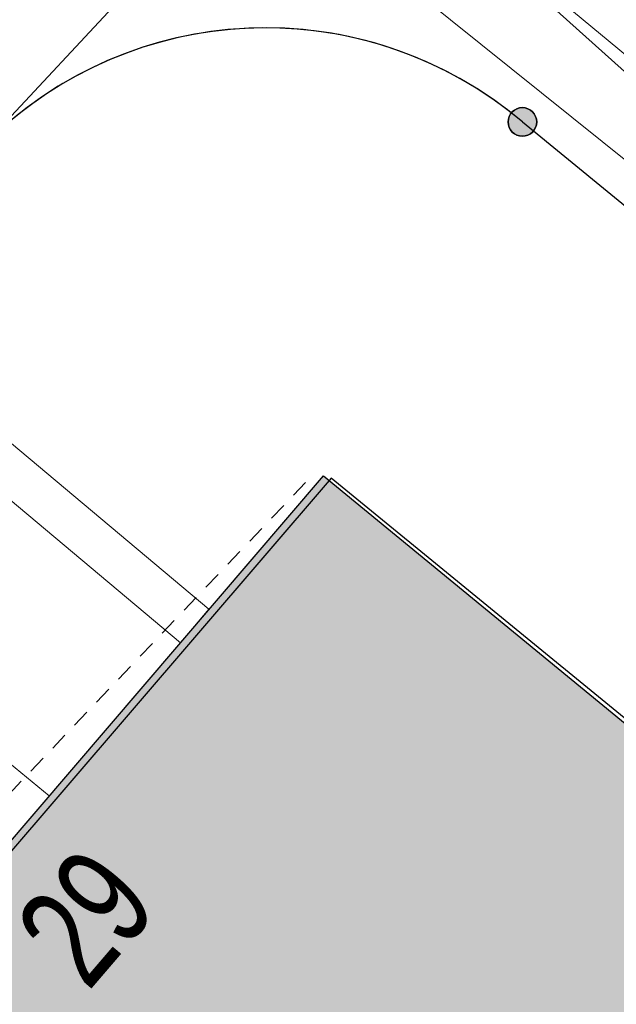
# Model space of a CAD drawing. Header units: metres. Extents: x 2695560 to 2696939, y 1260491 to 1262050.
# Tile 421 of 656: x 2695984 to 2695991, y 1260973 to 1260985. Entities that reach past the tile are written whole.
import ezdxf

# ---------------------------------------------------------------- set-up
doc = ezdxf.new("R2010")
doc.units = ezdxf.units.M
doc.linetypes.add('AUSGEZOGEN', pattern=[0])
doc.linetypes.add('VERDECKT2_S2', pattern=[0.36, 0.2, -0.16])
for name, color, linetype in [('XR$1$AV_Gebäudeflächen (BB)', 7, 'AUSGEZOGEN'), ('XR$1$AV_Grenzpunkte', 7, 'AUSGEZOGEN'), ('XR$1$AV_Haus-Nr.', 7, 'AUSGEZOGEN'), ('XR$1$AV_Linien (BB)', 7, 'AUSGEZOGEN'), ('XR$1$Liegenschaftsgrenzen', 7, 'AUSGEZOGEN'), ('XR$1$PFAV', 255, 'AUSGEZOGEN'), ('XR$1$RP_Abstandslinie', 7, 'AUSGEZOGEN')]:
    doc.layers.add(name, color=color, linetype=linetype)
for name, color, linetype, lineweight in [('XR$2$ABW-Linie-R-ungenau', 4, 'VERDECKT2_S2', 18), ('XR$2$ELE-Flaeche-oberirdisch', 1, 'AUSGEZOGEN', 18), ('XR$2$ELE-LinieFlaeche-genau', 1, 'AUSGEZOGEN', 18), ('XR$2$KOM-Linie-U-genau', 91, 'AUSGEZOGEN', 18), ('XR$2$WAS-Linie-genau', 5, 'AUSGEZOGEN', 18)]:
    doc.layers.add(name, color=color, linetype=linetype, lineweight=lineweight)
doc.styles.add('ARIAL', font='arial.ttf')

# ---------------------------------------------------------------- blocks, each defined once
blk = doc.blocks.new('COMPLEXOBJECT_641')
at = {"layer": 'XR$1$AV_Linien (BB)', "color": 7, "linetype": 'AUSGEZOGEN', "transparency": 33554687}
for p, q in [((5976.716, 10989.033), (5977.531, 10988.34)), ((5981.125, 10985.192), (5981.822, 10984.555))]:
    blk.add_line(p, q, dxfattribs=at)
for centre, radius, start, end in [((5972.997, 10992.666), 6.267, 333.3658, 351.9329), ((6195.123, 11232.329), 323.238, 228.08754, 228.67414), ((5972.959, 10992.693), 6.312, 316.4034, 333.3039), ((6206.966, 11245.552), 340.987, 228.64687, 229.24271), ((5985.859, 10981.35), 6.099, 104.3241, 121.8545), ((5985.836, 10981.388), 6.055, 121.8594, 141.0829)]:
    blk.add_arc(centre, radius, start, end, dxfattribs=at)
blk = doc.blocks.new('COMPLEXOBJECT_671')
at = {"layer": 'XR$1$AV_Linien (BB)', "color": 7, "linetype": 'AUSGEZOGEN', "transparency": 33554687}
blk.add_arc((6204.434, 11245.192), 336.796, 230.04071, 231.16894, dxfattribs=at)
blk = doc.blocks.new('COMPLEXOBJECT_678')
at = {"layer": 'XR$1$AV_Linien (BB)', "color": 7, "linetype": 'AUSGEZOGEN', "transparency": 33554687}
blk.add_lwpolyline([(5988.79, 10983.63), (6002.17, 10972.67), (6001.88, 10972.32)], dxfattribs=at)
blk.add_arc((5985.879, 10980.198), 4.5, 49.6961, 131.2398, dxfattribs=at)
blk = doc.blocks.new('COMPLEXOBJECT_1345')
at = {"layer": 'XR$1$Liegenschaftsgrenzen', "color": 7, "linetype": 'AUSGEZOGEN', "transparency": 33554687}
blk.add_lwpolyline([(5988.79, 10983.63), (6002.17, 10972.67), (6001.88, 10972.32)], dxfattribs=at)
blk.add_arc((5985.879, 10980.198), 4.5, 49.6981, 135.2166, dxfattribs=at)
blk = doc.blocks.new('BAV15')
at = {"layer": 'XR$1$PFAV', "transparency": 33554687}
blk.add_hatch(color=7, dxfattribs=at).paths.add_polyline_path([(0.5, 0), (0.49, 0.101), (0.459, 0.197), (0.41, 0.286), (0.344, 0.362), (0.264, 0.424), (0.174, 0.469), (0.076, 0.494), (-0.025, 0.499), (-0.125, 0.484), (-0.22, 0.449), (-0.306, 0.395), (-0.379, 0.326), (-0.437, 0.243), (-0.477, 0.15), (-0.497, 0.051), (-0.497, -0.051), (-0.477, -0.15), (-0.437, -0.243), (-0.379, -0.326), (-0.306, -0.395), (-0.22, -0.449), (-0.125, -0.484), (-0.025, -0.499), (0.076, -0.494), (0.174, -0.469), (0.264, -0.424), (0.344, -0.362), (0.41, -0.286), (0.459, -0.197), (0.49, -0.101)])
at = {"color": 7, "transparency": 33554687}
for start, end in [(90, 270), (270, 90)]:
    blk.add_arc((0, 0), 0.5, start, end, dxfattribs=at)
at = {"layer": 'XR$1$PFAV', "transparency": 33554687}
blk.add_circle((0, 0), 0.5, dxfattribs=at)

msp = doc.modelspace()

# ---------------------------------------------------------------- hatches: boundary and pattern name
at = {"layer": 'XR$1$AV_Gebäudeflächen (BB)', "true_color": 0xd2d2d2, "transparency": 33554687}
msp.add_hatch(color=254, dxfattribs=at).paths.add_polyline_path([(2695982.196, 1260973.224), (2695979.49, 1260970.065), (2695986.483, 1260964.129), (2695987.97, 1260962.867), (2695996.099, 1260972.363), (2695987.506, 1260979.424)])

# ---------------------------------------------------------------- linework, layer by layer
at = {"layer": 'XR$1$AV_Linien (BB)', "color": 7, "linetype": 'AUSGEZOGEN', "transparency": 33554687}
msp.add_lwpolyline([(2695982.196, 1260973.224), (2695987.506, 1260979.424), (2695996.099, 1260972.363), (2695987.97, 1260962.867), (2695986.483, 1260964.129)], dxfattribs=at)
at = {"layer": 'XR$1$Liegenschaftsgrenzen', "color": 7, "linetype": 'AUSGEZOGEN', "transparency": 33554687}
msp.add_line((2695983.655, 1260983.178), (2695997.747, 1260998.282), dxfattribs=at)
at = {"layer": 'XR$1$RP_Abstandslinie', "color": 7, "linetype": 'AUSGEZOGEN', "transparency": 33554687}
msp.add_lwpolyline([(2696040.37, 1260936.16), (2695987.59, 1260979.4), (2695957.81, 1260944.66), (2696008.61, 1260903.06), (2696036.46, 1260880.27), (2696064.38, 1260857.41), (2696092.6, 1260893.39), (2696060.4, 1260919.76), (2696040.37, 1260936.16)], close=True, dxfattribs=at)
at = {"layer": 'XR$2$ABW-Linie-R-ungenau', "linetype": 'VERDECKT2_S2', "transparency": 33554687}
msp.add_line((2695987.301, 1260979.35), (2695980.743, 1260972.454), dxfattribs=at)
at = {"layer": 'XR$2$ELE-Flaeche-oberirdisch', "transparency": 33554687}
msp.add_lwpolyline([(2695986.425, 1260987.678), (2695986.376, 1260987.65), (2695986.178, 1260987.528), (2695985.984, 1260987.398), (2695985.796, 1260987.261), (2695985.613, 1260987.116), (2695988.257, 1260985.155), (2695991.008, 1260982.944), (2695991.588, 1260983.658), (2695988.874, 1260985.906), (2695986.425, 1260987.678)], close=True, dxfattribs=at)
at = {"layer": 'XR$2$ELE-LinieFlaeche-genau', "linetype": 'AUSGEZOGEN', "transparency": 33554687}
msp.add_lwpolyline([(2695985.882, 1260977.529), (2695981.496, 1260981.21), (2695981.818, 1260981.592), (2695986.204, 1260977.911), (2695985.882, 1260977.529)], close=True, dxfattribs=at)
at = {"layer": 'XR$2$KOM-Linie-U-genau', "linetype": 'AUSGEZOGEN', "transparency": 33554687}
msp.add_lwpolyline([(2695933.36, 1261040.351), (2695933.643, 1261040.069), (2695938.579, 1261034.967), (2695946.704, 1261027.125), (2695956.127, 1261017.666), (2695962.08, 1261011.6), (2695967.372, 1261006.18), (2695976.065, 1260997.332), (2695991.21, 1260983.752), (2695999.802, 1260976.692), (2696003.768, 1260973.253), (2696007.019, 1260970.594)], dxfattribs=at)
at = {"layer": 'XR$2$WAS-Linie-genau', "linetype": 'AUSGEZOGEN', "transparency": 33554687}
msp.add_line((2695979.417, 1260979.858), (2695984.395, 1260975.795), dxfattribs=at)

# ---------------------------------------------------------------- block references
at = {"layer": 'XR$1$AV_Grenzpunkte', "color": 7, "linetype": 'AUSGEZOGEN', "lineweight": -3, "transparency": 33554687, "xscale": 0.3249999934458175, "yscale": 0.3249999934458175}
msp.add_blockref('BAV15', (2695989.76, 1260983.44), dxfattribs=at)
at = {"layer": 'XR$1$AV_Linien (BB)', "color": 7, "linetype": 'AUSGEZOGEN', "lineweight": -3, "transparency": 33554687}
for name in ['COMPLEXOBJECT_641', 'COMPLEXOBJECT_671', 'COMPLEXOBJECT_678']:
    msp.add_blockref(name, (2690000.97, 1249999.81), dxfattribs=at)
at = {"layer": 'XR$1$Liegenschaftsgrenzen', "color": 7, "linetype": 'AUSGEZOGEN', "lineweight": -3, "transparency": 33554687}
msp.add_blockref('COMPLEXOBJECT_1345', (2690000.97, 1249999.81), dxfattribs=at)

# ---------------------------------------------------------------- texts
at = {"layer": 'XR$1$AV_Haus-Nr.', "color": 7, "transparency": 33554687, "insert": (2695984.364, 1260974.8), "char_height": 1.1621, "width": 1.68109, "attachment_point": 2, "rotation": 49.4199, "style": 'ARIAL'}
msp.add_mtext('\\W0.70;29', dxfattribs=at)

doc.saveas('drawing.dxf')
